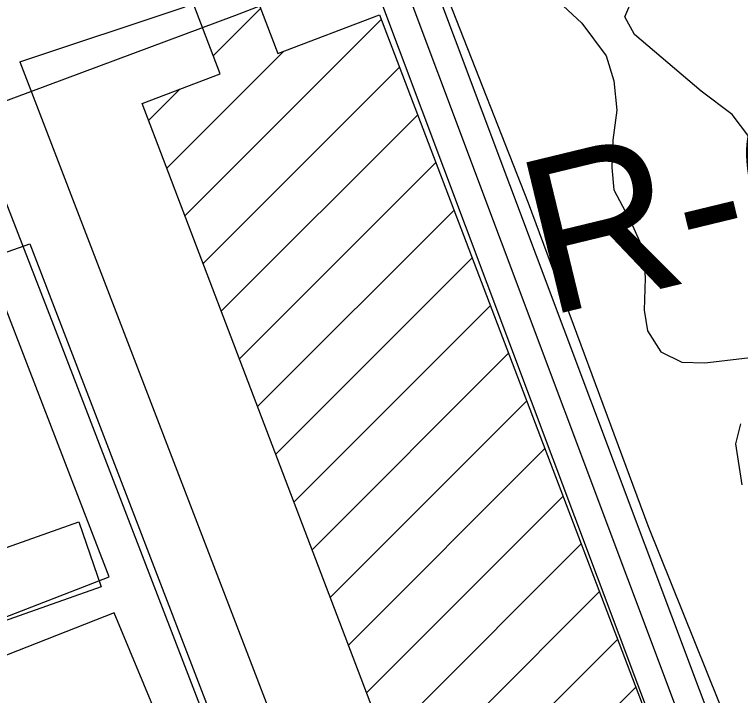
# Model space of a CAD drawing. Extents: x 3694830 to 3732949, y 415201 to 440970.
# Drawn here: x 3714144.1 to 3714533.8, y 428860.1 to 429225.6 of the extents above; entities that cross this region are included whole.
import ezdxf

# ---------------------------------------------------------------- set-up
doc = ezdxf.new("R2010")
doc.units = 0
for name, color, linetype in [('V-BLDG-OTLN', 7, 'Continuous'), ('V-RIVR-RANG-IDEN', 7, 'Continuous'), ('V-ROAD-CNTR', 7, 'Continuous'), ('V-SITE-STRC', 7, 'Continuous'), ('V-SITE-VEGE', 7, 'Continuous'), ('V-UTIL-LINE', 7, 'Continuous')]:
    doc.layers.add(name, color=color, linetype=linetype)

msp = doc.modelspace()

# ---------------------------------------------------------------- linework, layer by layer
at = {"layer": 'V-BLDG-OTLN'}
for p, q in [((3714250.76, 429203.44), (3714276.2, 429228.89)), ((3714235.53, 429117.5), (3714341, 429222.98)), ((3714225.77, 429143.1), (3714288.5, 429205.83)), ((3714245.29, 429091.9), (3714350.76, 429197.38)), ((3714216.01, 429168.7), (3714232.97, 429185.65)), ((3714255.04, 429066.31), (3714360.52, 429171.78)), ((3714264.8, 429040.71), (3714370.27, 429146.18)), ((3714274.56, 429015.11), (3714380.03, 429120.58)), ((3714284.31, 428989.51), (3714389.79, 429094.98)), ((3714294.07, 428963.91), (3714399.55, 429069.39)), ((3714303.83, 428938.32), (3714409.3, 429043.79)), ((3714313.59, 428912.72), (3714419.06, 429018.19)), ((3714323.34, 428887.12), (3714428.82, 428992.59)), ((3714333.1, 428861.52), (3714438.57, 428966.99)), ((3714342.86, 428835.92), (3714448.33, 428941.4)), ((3714352.62, 428810.33), (3714458.09, 428915.8)), ((3714362.37, 428784.73), (3714467.85, 428890.2)), ((3714372.13, 428759.13), (3714477.6, 428864.6))]:
    msp.add_line(p, q, dxfattribs=at)
for points in [[(3714381.42, 428734.75), (3714212.52, 429177.86), (3714254.42, 429193.83), (3714225.29, 429270.26), (3714255.97, 429281.96), (3714285.44, 429204.66), (3714340.05, 429225.48), (3714508.62, 428783.23)], [(3713951.84, 428951.04), (3714032.15, 428981.94), (3714059.4, 428911.12), (3714178.62, 428953.27), (3714190.65, 428918.32), (3714072.93, 428876.79), (3714068.38, 428889.6), (3713986.19, 428860.14)]]:
    msp.add_lwpolyline(points, close=True, dxfattribs=at)
at = {"layer": 'V-ROAD-CNTR'}
for points in [[(3714007.22, 429563.91), (3714217.96, 429638.33), (3714351.51, 429289.8), (3714555.13, 428747.48)], [(3713998.35, 429544.87), (3714209.18, 429619.32), (3714337.49, 429284.48), (3714541.08, 428742.23)], [(3714086.55, 429273.66), (3713847.44, 429178.93), (3713906.42, 429015.59), (3714152.36, 429102.46)], [(3714327.38, 429268.72), (3714527.16, 428736.64)], [(3714146.94, 429200.17), (3714235.72, 429229.78)], [(3714146.94, 429200.17), (3714352.11, 428666.5)], [(3714152.36, 429102.46), (3714324.18, 428655.53)]]:
    msp.add_lwpolyline(points, dxfattribs=at)
at = {"layer": 'V-SITE-STRC'}
msp.add_lwpolyline([(3714745.31, 429408.4), (3714671.5, 429381.79), (3714532.76, 429329.52), (3714398.18, 429277.23), (3714262.21, 429224.94), (3714106.82, 429167.16), (3714015.26, 429134.16), (3714007.01, 429130.79)], dxfattribs=at)
at = {"layer": 'V-SITE-VEGE'}
for points in [[(3714543.35, 429153.48), (3714529.31, 429172), (3714512.72, 429184.52), (3714477, 429214.88), (3714471.72, 429224.36), (3714476.14, 429234.97), (3714485.62, 429241.64), (3714498.8, 429244.38), (3714515.89, 429243.17), (3714531.35, 429237.13), (3714547.47, 429223.92)], [(3714431.1, 429237.41), (3714448.61, 429220.96), (3714461.73, 429203.37), (3714465.85, 429189.96), (3714467.42, 429174.25), (3714465.3, 429158.09), (3714464.79, 429143.54), (3714465.92, 429131.53), (3714475.11, 429113.95), (3714481.76, 429099.15), (3714482.64, 429084.13), (3714482.13, 429066.81), (3714483.95, 429055.72), (3714491.08, 429044.61), (3714502.38, 429039.04), (3714514.62, 429038.54), (3714540.73, 429041.7)], [(3714541, 428810.05), (3714484.35, 428951.09), (3714419.93, 429124.27), (3714377.28, 429233.17)], [(3714533.93, 429005.92), (3714531.13, 428995.08), (3714534.53, 428973.12)]]:
    msp.add_lwpolyline(points, dxfattribs=at)
at = {"layer": 'V-UTIL-LINE'}
msp.add_lwpolyline([(3713701.64, 429404.59), (3713971.97, 429511.29), (3713933.69, 429617.48), (3713946.1, 429622.96), (3714164.96, 429058.87), (3714357.82, 428558.22), (3714352.31, 428558.24), (3714412.46, 428391.37), (3714401.43, 428385.89), (3714253.7, 428769.3), (3714197.59, 428904.47), (3713998.99, 428826.5), (3713993.53, 428845.8), (3714194.89, 428923.77), (3714044.44, 429314.08), (3713878.91, 429242.9), (3713873.46, 429263.58), (3714038.98, 429333.38), (3713978.82, 429497.5), (3713704.33, 429382.53), (3713698.89, 429405.97)], dxfattribs=at)

# ---------------------------------------------------------------- texts
at = {"layer": 'V-RIVR-RANG-IDEN'}
msp.add_text('R-61.6', height=83, rotation=13.6256, dxfattribs=at).set_placement((3714429.62, 429063.42))

doc.saveas('drawing.dxf')
